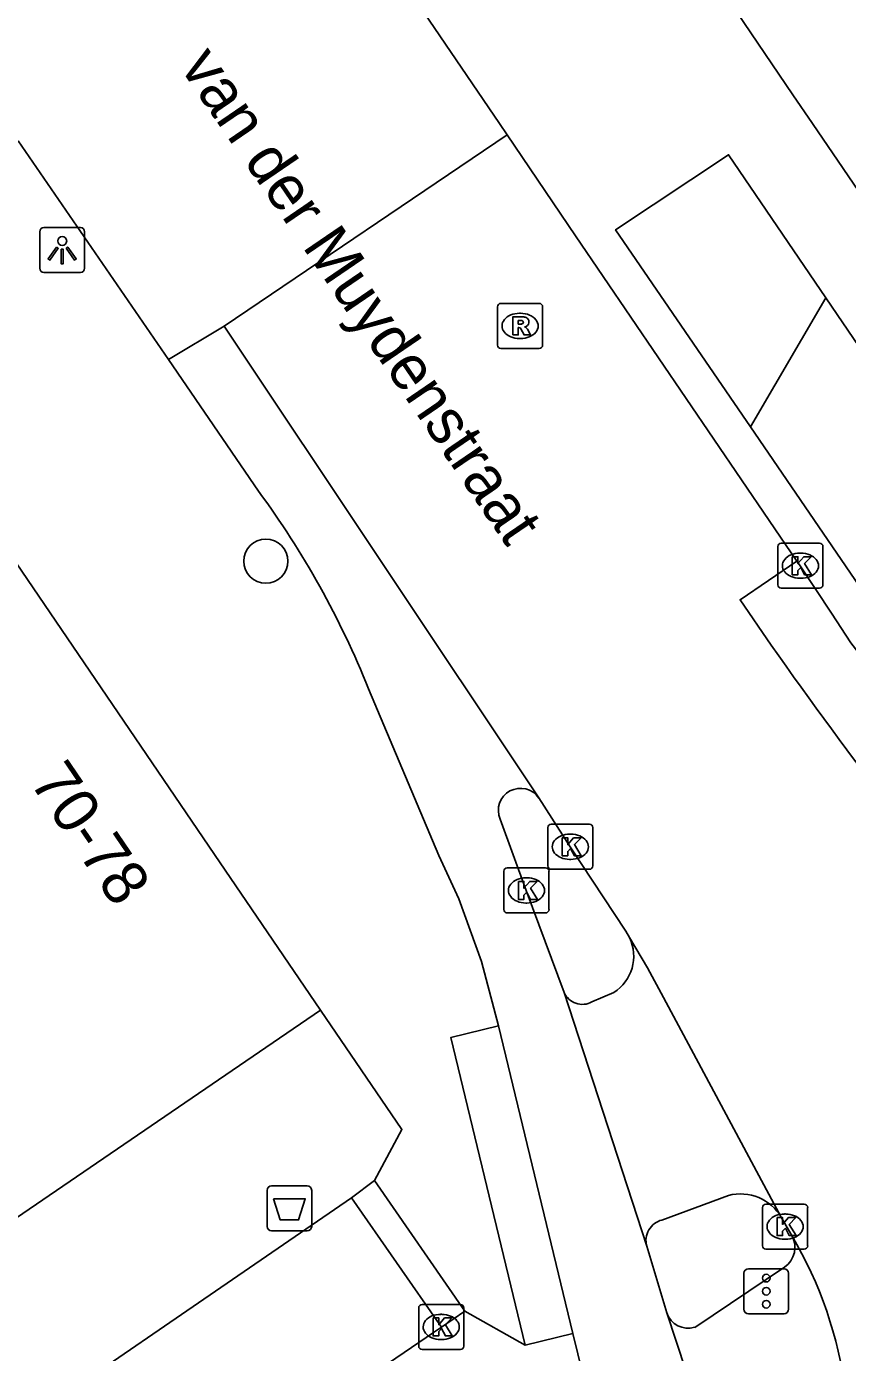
# Model space of a CAD drawing. Extents: x 157466 to 158888, y 383063 to 384677.
# Drawn here: x 158661.43 to 158679.65, y 383722.72 to 383752.15 of the extents above; entities that cross this region are included whole.
import ezdxf

# ---------------------------------------------------------------- set-up
doc = ezdxf.new("R2010")
doc.units = 0
for name, color, linetype in [('IMGEO_Afvalbak', 7, 'Continuous'), ('IMGEO_Boom', 7, 'Continuous'), ('IMGEO_Fietspad_gesloten', 7, 'Continuous'), ('IMGEO_Groenvoorziening', 7, 'Continuous'), ('IMGEO_Kolk', 7, 'Continuous'), ('IMGEO_Lichtpunt', 7, 'Continuous'), ('IMGEO_Openbare_ruimte_label', 7, 'Continuous'), ('IMGEO_Pand', 7, 'Continuous'), ('IMGEO_Pand_nummerreeks', 7, 'Continuous'), ('IMGEO_Rijbaan_lokaal_gesloten', 7, 'Continuous'), ('IMGEO_Rijbaan_lokaal_open', 7, 'Continuous'), ('IMGEO_Rioolput', 7, 'Continuous'), ('IMGEO_Verkeersregelinstallatiepaal', 7, 'Continuous'), ('IMGEO_Voetpad_open', 7, 'Continuous')]:
    doc.layers.add(name, color=color, linetype=linetype)

msp = doc.modelspace()

# ---------------------------------------------------------------- linework, layer by layer
at = {"layer": 'IMGEO_Afvalbak'}
for p, q in [((158666.766, 383725.521), (158666.766, 383726.321)), ((158666.766, 383726.321), (158666.766, 383725.521)), ((158666.866, 383726.421), (158667.656, 383726.421)), ((158667.656, 383726.421), (158666.866, 383726.421)), ((158667.756, 383726.321), (158667.756, 383725.521)), ((158667.756, 383725.521), (158667.756, 383726.321)), ((158667.656, 383725.421), (158666.866, 383725.421)), ((158666.866, 383725.421), (158667.656, 383725.421))]:
    msp.add_line(p, q, dxfattribs=at)
msp.add_lwpolyline([(158666.909, 383726.135), (158667.613, 383726.135), (158667.464, 383725.665), (158667.058, 383725.665), (158666.909, 383726.135)], dxfattribs=at)
for centre, start, end in [((158666.866, 383726.321), 90, 180), ((158666.866, 383726.321), 90, 180), ((158667.656, 383726.321), 0, 90), ((158667.656, 383726.321), 360, 90), ((158666.866, 383725.521), 180, 270), ((158666.866, 383725.521), 180, 270), ((158667.656, 383725.521), 270, 0), ((158667.656, 383725.521), 270, 0)]:
    msp.add_arc(centre, 0.1, start, end, dxfattribs=at)
at = {"layer": 'IMGEO_Boom'}
msp.add_circle((158666.739, 383740.288), 0.489, dxfattribs=at)
at = {"layer": 'IMGEO_Fietspad_gesloten'}
for points in [[(158664.575, 383744.763), (158666.574, 383741.844)], [(158678.523, 383740.286), (158678.599, 383740.185), (158679.295, 383739.135), (158679.721, 383738.472), (158680.204, 383737.85), (158680.741, 383737.274), (158681.327, 383736.747), (158681.957, 383736.275), (158682.046, 383736.216), (158687.096, 383732.948), (158690.626, 383731.044)], [(158669.018, 383737.453), (158670.581, 383733.757), (158671.019, 383732.792), (158671.525, 383731.402), (158671.905, 383729.972)], [(158673.357, 383730.715), (158672.518, 383732.977), (158671.938, 383734.563)], [(158675.192, 383725.084), (158673.357, 383730.715)], [(158671.905, 383729.972), (158673.556, 383723.141)], [(158675.635, 383723.603), (158675.192, 383725.084)], [(158676.691, 383720.415), (158675.635, 383723.603)], [(158673.556, 383723.141), (158674.213, 383720.463), (158674.232, 383720.373), (158674.278, 383720.08), (158674.297, 383719.784), (158674.289, 383719.488), (158674.255, 383719.193), (158674.195, 383718.903), (158674.109, 383718.619), (158673.998, 383718.344), (158673.863, 383718.081), (158673.705, 383717.83), (158673.526, 383717.594), (158673.326, 383717.375), (158673.107, 383717.176)]]:
    msp.add_lwpolyline(points, dxfattribs=at)
for centre, radius, start, end in [((158650.384, 383729.957), 20.086, 21.9136, 36.2864), ((158672.392, 383734.753), 0.492, 34.1853, 202.7649)]:
    msp.add_arc(centre, radius, start, end, dxfattribs=at)
at = {"layer": 'IMGEO_Groenvoorziening'}
msp.add_lwpolyline([(158677.493, 383743.266), (158679.171, 383746.129)], dxfattribs=at)
at = {"layer": 'IMGEO_Kolk'}
for p, q in [((158678.103, 383739.76), (158678.103, 383740.612)), ((158678.178, 383740.686), (158679.03, 383740.686)), ((158678.591, 383740.466), (158678.616, 383740.466)), ((158679.104, 383740.612), (158679.104, 383739.76)), ((158678.614, 383739.906), (158678.589, 383739.906)), ((158679.03, 383739.686), (158678.178, 383739.686)), ((158672.996, 383733.521), (158672.996, 383734.373)), ((158673.071, 383734.447), (158673.923, 383734.447)), ((158673.997, 383734.373), (158673.997, 383733.521)), ((158673.484, 383734.227), (158673.509, 383734.227)), ((158672.022, 383732.552), (158672.022, 383733.404)), ((158672.097, 383733.478), (158672.949, 383733.478)), ((158673.023, 383733.404), (158673.023, 383732.552)), ((158673.923, 383733.447), (158673.071, 383733.447)), ((158673.507, 383733.667), (158673.482, 383733.667)), ((158672.51, 383733.258), (158672.535, 383733.258)), ((158672.533, 383732.698), (158672.508, 383732.698)), ((158672.949, 383732.478), (158672.097, 383732.478)), ((158677.763, 383725.09), (158677.763, 383725.942)), ((158677.838, 383726.016), (158678.69, 383726.016)), ((158678.251, 383725.796), (158678.276, 383725.796)), ((158678.764, 383725.942), (158678.764, 383725.09)), ((158678.274, 383725.236), (158678.249, 383725.236)), ((158678.69, 383725.016), (158677.838, 383725.016)), ((158670.131, 383722.863), (158670.131, 383723.715)), ((158670.206, 383723.789), (158671.058, 383723.789)), ((158671.132, 383723.715), (158671.132, 383722.863)), ((158670.619, 383723.569), (158670.644, 383723.569)), ((158671.058, 383722.789), (158670.206, 383722.789)), ((158670.642, 383723.009), (158670.617, 383723.009))]:
    msp.add_line(p, q, dxfattribs=at)
for points in [[(158678.103, 383739.76), (158678.103, 383740.612)], [(158678.178, 383740.686), (158679.03, 383740.686)], [(158679.104, 383740.612), (158679.104, 383739.76)], [(158678.424, 383740.386), (158678.547, 383740.386), (158678.547, 383740.235), (158678.677, 383740.386), (158678.841, 383740.386), (158678.695, 383740.235), (158678.848, 383739.986), (158678.696, 383739.986), (158678.611, 383740.15), (158678.547, 383740.083), (158678.547, 383739.986), (158678.424, 383739.986), (158678.424, 383740.386)], [(158679.03, 383739.686), (158678.178, 383739.686)], [(158672.996, 383733.521), (158672.996, 383734.373)], [(158673.071, 383734.447), (158673.923, 383734.447)], [(158673.997, 383734.373), (158673.997, 383733.521)], [(158673.317, 383734.147), (158673.44, 383734.147), (158673.44, 383733.996), (158673.57, 383734.147), (158673.734, 383734.147), (158673.588, 383733.996), (158673.741, 383733.747), (158673.589, 383733.747), (158673.504, 383733.911), (158673.44, 383733.844), (158673.44, 383733.747), (158673.317, 383733.747), (158673.317, 383734.147)], [(158672.022, 383732.552), (158672.022, 383733.404)], [(158672.097, 383733.478), (158672.949, 383733.478)], [(158673.023, 383733.404), (158673.023, 383732.552)], [(158673.923, 383733.447), (158673.071, 383733.447)], [(158672.343, 383733.178), (158672.466, 383733.178), (158672.466, 383733.027), (158672.596, 383733.178), (158672.76, 383733.178), (158672.614, 383733.027), (158672.767, 383732.778), (158672.615, 383732.778), (158672.53, 383732.942), (158672.466, 383732.875), (158672.466, 383732.778), (158672.343, 383732.778), (158672.343, 383733.178)], [(158672.949, 383732.478), (158672.097, 383732.478)], [(158677.763, 383725.09), (158677.763, 383725.942)], [(158677.838, 383726.016), (158678.69, 383726.016)], [(158678.764, 383725.942), (158678.764, 383725.09)], [(158678.084, 383725.716), (158678.207, 383725.716), (158678.207, 383725.565), (158678.337, 383725.716), (158678.501, 383725.716), (158678.355, 383725.565), (158678.508, 383725.316), (158678.356, 383725.316), (158678.271, 383725.48), (158678.207, 383725.413), (158678.207, 383725.316), (158678.084, 383725.316), (158678.084, 383725.716)], [(158678.69, 383725.016), (158677.838, 383725.016)], [(158670.131, 383722.863), (158670.131, 383723.715)], [(158670.206, 383723.789), (158671.058, 383723.789)], [(158671.132, 383723.715), (158671.132, 383722.863)], [(158670.452, 383723.489), (158670.575, 383723.489), (158670.575, 383723.338), (158670.705, 383723.489), (158670.869, 383723.489), (158670.723, 383723.338), (158670.876, 383723.089), (158670.724, 383723.089), (158670.639, 383723.253), (158670.575, 383723.186), (158670.575, 383723.089), (158670.452, 383723.089), (158670.452, 383723.489)], [(158671.058, 383722.789), (158670.206, 383722.789)]]:
    msp.add_lwpolyline(points, dxfattribs=at)
for centre, start, end in [((158678.18, 383740.61), 91.552, 178.448), ((158678.18, 383740.61), 91.552, 178.448), ((158679.028, 383740.61), 1.552, 88.448), ((158679.028, 383740.61), 1.552, 88.448), ((158678.18, 383739.762), 181.552, 268.448), ((158678.18, 383739.762), 181.552, 268.448), ((158679.028, 383739.762), 271.552, 358.448), ((158679.028, 383739.762), 271.552, 358.448), ((158673.073, 383734.371), 91.552, 178.448), ((158673.073, 383734.371), 91.552, 178.448), ((158673.921, 383734.371), 1.552, 88.448), ((158673.921, 383734.371), 1.552, 88.448), ((158672.099, 383733.402), 91.552, 178.448), ((158672.099, 383733.402), 91.552, 178.448), ((158672.947, 383733.402), 1.552, 88.448), ((158672.947, 383733.402), 1.552, 88.448), ((158673.073, 383733.523), 181.552, 268.448), ((158673.073, 383733.523), 181.552, 268.448), ((158673.921, 383733.523), 271.552, 358.448), ((158673.921, 383733.523), 271.552, 358.448), ((158672.099, 383732.554), 181.552, 268.448), ((158672.099, 383732.554), 181.552, 268.448), ((158672.947, 383732.554), 271.552, 358.448), ((158672.947, 383732.554), 271.552, 358.448), ((158677.84, 383725.94), 91.552, 178.448), ((158677.84, 383725.94), 91.552, 178.448), ((158678.688, 383725.94), 1.552, 88.448), ((158678.688, 383725.94), 1.552, 88.448), ((158677.84, 383725.092), 181.552, 268.448), ((158677.84, 383725.092), 181.552, 268.448), ((158678.688, 383725.092), 271.552, 358.448), ((158678.688, 383725.092), 271.552, 358.448), ((158670.208, 383723.713), 91.552, 178.448), ((158670.208, 383723.713), 91.552, 178.448), ((158671.056, 383723.713), 1.552, 88.448), ((158671.056, 383723.713), 1.552, 88.448), ((158670.208, 383722.865), 181.552, 268.448), ((158670.208, 383722.865), 181.552, 268.448), ((158671.056, 383722.865), 271.552, 358.448), ((158671.056, 383722.865), 271.552, 358.448)]:
    msp.add_arc(centre, 0.0765, start, end, dxfattribs=at)
for centre, major_axis, ratio, start_param, end_param in [((158678.59, 383740.186), (-0.387, 0.002), 0.722429, 4.712389, 7.853982), ((158678.615, 383740.186), (-0.39, 0.002), 0.717154, 1.570796, 4.712389), ((158673.483, 383733.947), (-0.387, 0.002), 0.722429, 4.712389, 7.853982), ((158673.508, 383733.947), (-0.39, 0.002), 0.717154, 1.570796, 4.712389), ((158672.509, 383732.978), (-0.387, 0.002), 0.722429, 4.712389, 7.853982), ((158672.534, 383732.978), (-0.39, 0.002), 0.717154, 1.570796, 4.712389), ((158678.25, 383725.516), (-0.387, 0.002), 0.722429, 4.712389, 7.853982), ((158678.275, 383725.516), (-0.39, 0.002), 0.717154, 1.570796, 4.712389), ((158670.618, 383723.289), (-0.387, 0.002), 0.722429, 4.712389, 7.853982), ((158670.643, 383723.289), (-0.39, 0.002), 0.717154, 1.570796, 4.712389)]:
    msp.add_ellipse(centre, major_axis=major_axis, ratio=ratio, start_param=start_param, end_param=end_param, dxfattribs=at)
at = {"layer": 'IMGEO_Lichtpunt'}
for p, q in [((158661.72, 383747.596), (158661.72, 383746.789)), ((158661.72, 383747.596), (158661.72, 383746.789)), ((158662.622, 383747.691), (158661.814, 383747.691)), ((158662.622, 383747.691), (158661.814, 383747.691)), ((158662.716, 383746.789), (158662.716, 383747.596)), ((158662.716, 383746.789), (158662.716, 383747.596)), ((158661.814, 383746.695), (158662.622, 383746.695)), ((158661.814, 383746.695), (158662.622, 383746.695))]:
    msp.add_line(p, q, dxfattribs=at)
for points in [[(158662.094, 383747.26), (158662.133, 383747.232), (158661.945, 383746.97), (158661.907, 383746.997), (158662.094, 383747.26)], [(158662.196, 383747.212), (158662.243, 383747.212), (158662.243, 383746.89), (158662.196, 383746.89), (158662.196, 383747.212)], [(158662.306, 383747.232), (158662.344, 383747.259), (158662.531, 383746.997), (158662.492, 383746.969), (158662.306, 383747.232)]]:
    msp.add_lwpolyline(points, dxfattribs=at)
msp.add_circle((158662.219, 383747.394), 0.0994, dxfattribs=at)
for centre, start, end in [((158661.814, 383747.596), 90, 180), ((158661.814, 383747.596), 90, 180), ((158662.622, 383747.596), 0, 90), ((158662.622, 383747.596), 0, 90), ((158661.814, 383746.789), 180, 270), ((158661.814, 383746.789), 180, 270), ((158662.622, 383746.789), 270, 0), ((158662.622, 383746.789), 270, 360)]:
    msp.add_arc(centre, 0.0946, start, end, dxfattribs=at)
at = {"layer": 'IMGEO_Pand'}
for points in [[(158656.803, 383746.699), (158665.602, 383733.777), (158667.955, 383730.322)], [(158667.955, 383730.322), (158646.752, 383715.839)]]:
    msp.add_lwpolyline(points, dxfattribs=at)
at = {"layer": 'IMGEO_Rijbaan_lokaal_gesloten'}
for points in [[(158672.092, 383749.75), (158665.812, 383745.501)], [(158672.092, 383749.75), (158673.612, 383747.51), (158678.523, 383740.286)], [(158672.799, 383735.03), (158665.812, 383745.501)], [(158678.523, 383740.286), (158677.266, 383739.429), (158677.958, 383738.422)], [(158674.812, 383731.931), (158674.726, 383732.076), (158673.494, 383733.948), (158672.799, 383735.03)], [(158674.812, 383731.931), (158675.206, 383731.262), (158675.562, 383730.605), (158678.183, 383725.714)], [(158678.41, 383725.321), (158678.183, 383725.714)]]:
    msp.add_lwpolyline(points, dxfattribs=at)
for centre, radius, start, end in [((158752.338, 383790.419), 90.753, 214.95646, 220.73862), ((158670.626, 383720.701), 9.051, 7.2138, 30.6893)]:
    msp.add_arc(centre, radius, start, end, dxfattribs=at)
at = {"layer": 'IMGEO_Rijbaan_lokaal_open'}
for points in [[(158669.879, 383753.01), (158670.001, 383752.833), (158671.923, 383750), (158672.092, 383749.75)], [(158664.575, 383744.763), (158661.242, 383749.62)], [(158665.812, 383745.501), (158664.575, 383744.763)], [(158620.976, 383698.331), (158621.483, 383698.02), (158622.017, 383697.756), (158622.572, 383697.54), (158623.144, 383697.375), (158623.616, 383697.279), (158624.146, 383697.217), (158624.679, 383697.203), (158625.212, 383697.236), (158625.74, 383697.317), (158626.258, 383697.444), (158626.762, 383697.618), (158627.25, 383697.835), (158627.716, 383698.096), (158627.837, 383698.173), (158630.998, 383700.327), (158668.641, 383726.152)], [(158670.634, 383723.285), (158668.641, 383726.152)], [(158663.187, 383718.206), (158670.457, 383723.167), (158670.634, 383723.285)]]:
    msp.add_lwpolyline(points, dxfattribs=at)
at = {"layer": 'IMGEO_Rioolput'}
for p, q in [((158671.881, 383745.083), (158671.881, 383745.935)), ((158671.956, 383746.009), (158672.808, 383746.009)), ((158672.369, 383745.789), (158672.394, 383745.789)), ((158672.882, 383745.935), (158672.882, 383745.083)), ((158672.392, 383745.229), (158672.367, 383745.229)), ((158672.808, 383745.009), (158671.956, 383745.009))]:
    msp.add_line(p, q, dxfattribs=at)
for points in [[(158671.881, 383745.083), (158671.881, 383745.935)], [(158671.956, 383746.009), (158672.808, 383746.009)], [(158672.882, 383745.935), (158672.882, 383745.083)], [(158672.47, 383745.707), (158672.218, 383745.709), (158672.218, 383745.309)], [(158672.218, 383745.309), (158672.342, 383745.309), (158672.342, 383745.471), (158672.353, 383745.471)], [(158672.396, 383745.628), (158672.342, 383745.628), (158672.342, 383745.547)], [(158672.342, 383745.547), (158672.394, 383745.547)], [(158672.4, 383745.442), (158672.471, 383745.309), (158672.611, 383745.309), (158672.546, 383745.435)], [(158672.808, 383745.009), (158671.956, 383745.009)]]:
    msp.add_lwpolyline(points, dxfattribs=at)
for centre, radius, start, end in [((158671.958, 383745.933), 0.0765, 91.552, 178.448), ((158671.958, 383745.933), 0.0765, 91.552, 178.448), ((158672.806, 383745.933), 0.0765, 1.552, 88.448), ((158672.806, 383745.933), 0.0765, 1.552, 88.448), ((158672.352, 383745.418), 0.0533, 26.0293, 88.6989), ((158672.378, 383745.736), 0.19, 274.7715, 282.9687), ((158672.402, 383745.532), 0.0964, 77.0061, 93.1865), ((158672.416, 383745.589), 0.0378, 276.6634, 79.6772), ((158672.469, 383745.597), 0.109, 350.3612, 89.416), ((158672.467, 383745.597), 0.112, 277.5842, 350.9817), ((158672.451, 383745.382), 0.108, 29.5134, 73.7905), ((158671.958, 383745.085), 0.0765, 181.552, 268.448), ((158671.958, 383745.085), 0.0765, 181.552, 268.448), ((158672.806, 383745.085), 0.0765, 271.552, 358.448), ((158672.806, 383745.085), 0.0765, 271.552, 358.448)]:
    msp.add_arc(centre, radius, start, end, dxfattribs=at)
for centre, major_axis, ratio, start_param, end_param in [((158672.368, 383745.509), (-0.387, 0.002), 0.722429, 4.712389, 7.853982), ((158672.393, 383745.509), (-0.39, 0.002), 0.717154, 1.570796, 4.712389)]:
    msp.add_ellipse(centre, major_axis=major_axis, ratio=ratio, start_param=start_param, end_param=end_param, dxfattribs=at)
at = {"layer": 'IMGEO_Verkeersregelinstallatiepaal'}
for p, q in [((158677.45, 383724.582), (158678.24, 383724.582)), ((158678.24, 383724.582), (158677.45, 383724.582)), ((158677.35, 383723.682), (158677.35, 383724.482)), ((158677.35, 383724.482), (158677.35, 383723.682)), ((158678.34, 383724.482), (158678.34, 383723.682)), ((158678.34, 383723.682), (158678.34, 383724.482)), ((158678.24, 383723.582), (158677.45, 383723.582)), ((158677.45, 383723.582), (158678.24, 383723.582))]:
    msp.add_line(p, q, dxfattribs=at)
for centre in [(158677.845, 383724.372), (158677.845, 383724.082), (158677.845, 383723.792)]:
    msp.add_circle(centre, 0.085, dxfattribs=at)
for centre, start, end in [((158677.45, 383724.482), 90, 180), ((158677.45, 383724.482), 90, 180), ((158678.24, 383724.482), 0, 90), ((158678.24, 383724.482), 360, 90), ((158677.45, 383723.682), 180, 270), ((158677.45, 383723.682), 180, 270), ((158678.24, 383723.682), 270, 0), ((158678.24, 383723.682), 270, 0)]:
    msp.add_arc(centre, 0.1, start, end, dxfattribs=at)
at = {"layer": 'IMGEO_Voetpad_open'}
for points in [[(158690.092, 383733.531), (158678.869, 383750), (158678.435, 383750.637), (158675.17, 383755.464), (158670.522, 383762.258), (158654.861, 383785.667)], [(158677.493, 383743.266), (158674.502, 383747.644), (158677.01, 383749.308), (158679.171, 383746.129)], [(158679.171, 383746.129), (158686.581, 383735.232)], [(158680.718, 383738.545), (158677.493, 383743.266)], [(158673.975, 383730.504), (158674.46, 383730.711)], [(158667.955, 383730.322), (158669.758, 383727.674), (158669.152, 383726.536)], [(158672.497, 383722.885), (158670.846, 383729.716), (158671.905, 383729.972)], [(158668.641, 383726.152), (158669.152, 383726.536)], [(158669.152, 383726.536), (158671.156, 383723.64)], [(158677.005, 383726.207), (158675.531, 383725.662)], [(158676.257, 383723.28), (158678.249, 383724.618)], [(158671.156, 383723.64), (158670.634, 383723.285)], [(158671.156, 383723.64), (158672.497, 383722.885)], [(158673.556, 383723.141), (158672.497, 383722.885)]]:
    msp.add_lwpolyline(points, dxfattribs=at)
for centre, radius, start, end in [((158673.946, 383731.52), 0.958, 302.4083, 25.4034), ((158673.761, 383730.888), 0.439, 203.1672, 299.1306), ((158677.272, 383725.19), 1.051, 29.8975, 104.6833), ((158675.645, 383725.207), 0.469, 104.0412, 195.1751), ((158677.953, 383725.056), 0.529, 304.1027, 30.0986), ((158676.115, 383723.767), 0.507, 198.8777, 286.2373)]:
    msp.add_arc(centre, radius, start, end, dxfattribs=at)

# ---------------------------------------------------------------- texts
at = {"layer": 'IMGEO_Openbare_ruimte_label'}
msp.add_text('van der Muydenstraat', height=1, rotation=304.3256, dxfattribs=at).set_placement((158664.81, 383751.263))
at = {"layer": 'IMGEO_Pand_nummerreeks'}
msp.add_text('70-78', height=1, rotation=304.2512, dxfattribs=at).set_placement((158661.478, 383735.39))

doc.saveas('drawing.dxf')
